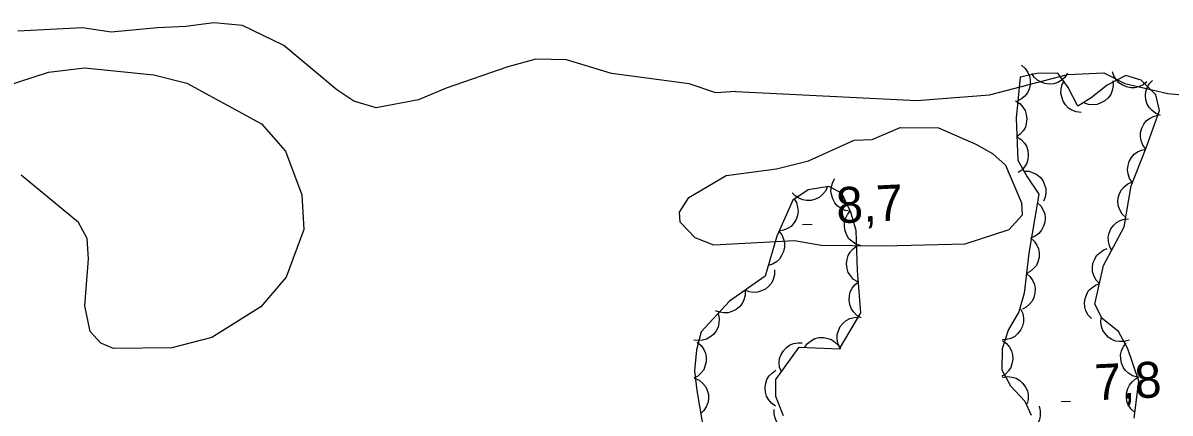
# Model space of a CAD drawing. Extents: x 336540 to 340074, y 5572036 to 5573747.
# Drawn here: x 337020.3 to 337116.1, y 5573073 to 5573105.7 of the extents above; entities that cross this region are included whole.
import ezdxf

# ---------------------------------------------------------------- set-up
doc = ezdxf.new("R2010")
doc.units = 0
for name, color, linetype in [('Niveau 2', 7, 'Continuous'), ('Niveau 3', 7, 'Continuous'), ('Niveau 44', 7, 'Continuous')]:
    doc.layers.add(name, color=color, linetype=linetype)

msp = doc.modelspace()

# ---------------------------------------------------------------- linework, layer by layer
at = {"layer": 'Niveau 2'}
for points in [[(337079.87, 5573099.91), (337078.19, 5573099.82), (337075.96, 5573100.56), (337069.48, 5573101.43), (337065.71, 5573102.57), (337063.15, 5573102.63), (337060.81, 5573101.99), (337055.67, 5573100.2), (337053.35, 5573099.23), (337049.82, 5573098.55), (337047.94, 5573099.12), (337046.53, 5573100.07), (337042.11, 5573103.75), (337038.64, 5573105.43), (337036.26, 5573105.65), (337033.92, 5573105.35), (337031.55, 5573105.24), (337027.67, 5573104.87), (337025.29, 5573105.25), (337019.89, 5573104.97)], [(337018.76, 5573100.35), (337022.44, 5573101.54), (337025.46, 5573101.89), (337031.25, 5573101.32), (337033.99, 5573100.61), (337040.24, 5573097.21), (337042.23, 5573094.92), (337043.6, 5573091.27), (337043.76, 5573088.38), (337042.28, 5573084.41), (337040.19, 5573081.93), (337036.09, 5573079.36), (337032.75, 5573078.49)], [(337079.87, 5573099.91), (337094.97, 5573099.16), (337101.04, 5573099.64), (337107.56, 5573101.35), (337110.59, 5573101.49), (337112.35, 5573100.59), (337115.94, 5573099.74), (337120.87, 5573099.31)], [(337092.24, 5573086.98), (337086.98, 5573087.04), (337084.76, 5573087.44), (337078.01, 5573087.09), (337076.46, 5573087.69), (337075.2, 5573089), (337075.16, 5573089.84), (337075.93, 5573091.07), (337079.05, 5573092.91), (337083.25, 5573093.46), (337085.92, 5573094.12), (337089.73, 5573095.84), (337091.25, 5573095.9), (337093.58, 5573096.9), (337096.79, 5573096.87), (337099.91, 5573095.51), (337101.29, 5573094.74), (337102.37, 5573093.77), (337103.71, 5573090.62), (337103.77, 5573089.59), (337102.66, 5573088.35), (337098.99, 5573087.16), (337092.24, 5573086.98)], [(337032.75, 5573078.49), (337027.86, 5573078.43), (337026.82, 5573078.88), (337025.93, 5573079.85), (337025.47, 5573082.02), (337025.77, 5573085.93), (337025.68, 5573087.64), (337024.95, 5573088.96), (337020.17, 5573092.94)]]:
    msp.add_lwpolyline(points, dxfattribs=at)
at = {"layer": 'Niveau 3'}
for p, q in [((337085.43, 5573088.8), (337086.23, 5573088.84)), ((337107.02, 5573074.01), (337107.82, 5573074.05))]:
    msp.add_line(p, q, dxfattribs=at)
at = {"layer": 'Niveau 44'}
for points in [[(337103.71, 5573102.11), (337104.03, 5573101.85), (337104.25, 5573101.51), (337104.4, 5573101.21), (337104.45, 5573100.86), (337104.45, 5573100.49), (337104.35, 5573100.12), (337104.23, 5573099.82), (337104.01, 5573099.54), (337103.73, 5573099.3), (337103.41, 5573099.13)], [(337114.2, 5573100.74), (337113.88, 5573100.47), (337113.51, 5573100.31), (337113.19, 5573100.23), (337112.84, 5573100.23), (337112.48, 5573100.3), (337112.13, 5573100.47), (337111.85, 5573100.64), (337111.62, 5573100.91), (337111.43, 5573101.23), (337111.32, 5573101.57)], [(337113.14, 5573072.61), (337113.52, 5573075.71), (337112.61, 5573078.41), (337111.83, 5573079.85), (337110.46, 5573080.94), (337109.84, 5573082.14), (337110.57, 5573085.38), (337112.31, 5573088.62), (337112.87, 5573092.03), (337114.14, 5573095.22), (337115.24, 5573098.34), (337114.94, 5573099.63), (337113.72, 5573100.88), (337112.43, 5573101.25), (337110.89, 5573100.44), (337109.55, 5573099.39), (337108.43, 5573098.7), (337107.61, 5573100.24), (337106.75, 5573101.44), (337105, 5573101.43), (337103.61, 5573101.12), (337103.27, 5573097.7), (337103.41, 5573094.19), (337104.2, 5573092.8), (337105.16, 5573091.35), (337104.33, 5573086.42), (337103.94, 5573083.06), (337103.49, 5573081.5), (337102.6, 5573079.98), (337102.11, 5573078.41), (337102.08, 5573076.67), (337102.8, 5573075.32), (337104.01, 5573074.04), (337104.52, 5573072.86)], [(337107.57, 5573101.44), (337107.34, 5573101.1), (337107.03, 5573100.84), (337106.75, 5573100.67), (337106.41, 5573100.57), (337106.04, 5573100.54), (337105.66, 5573100.6), (337105.35, 5573100.69), (337105.05, 5573100.88), (337104.78, 5573101.13), (337104.57, 5573101.43)], [(337108.71, 5573098.17), (337108.3, 5573098.21), (337107.92, 5573098.37), (337107.64, 5573098.54), (337107.4, 5573098.8), (337107.2, 5573099.11), (337107.08, 5573099.47), (337107.01, 5573099.79), (337107.04, 5573100.14), (337107.13, 5573100.5), (337107.3, 5573100.82)], [(337111.35, 5573100.8), (337111.38, 5573100.38), (337111.29, 5573099.99), (337111.17, 5573099.68), (337110.96, 5573099.4), (337110.69, 5573099.15), (337110.35, 5573098.96), (337110.05, 5573098.84), (337109.7, 5573098.81), (337109.33, 5573098.84), (337108.99, 5573098.95)], [(337115.34, 5573097.92), (337114.95, 5573098.07), (337114.63, 5573098.32), (337114.4, 5573098.56), (337114.23, 5573098.87), (337114.12, 5573099.22), (337114.09, 5573099.6), (337114.11, 5573099.93), (337114.23, 5573100.26), (337114.41, 5573100.58), (337114.66, 5573100.84)], [(337103.21, 5573099.13), (337103.57, 5573098.91), (337103.84, 5573098.61), (337104.02, 5573098.33), (337104.12, 5573098), (337104.17, 5573097.63), (337104.12, 5573097.25), (337104.05, 5573096.93), (337103.86, 5573096.63), (337103.62, 5573096.35), (337103.33, 5573096.14)], [(337114.1, 5573095.1), (337113.85, 5573095.44), (337113.71, 5573095.82), (337113.65, 5573096.15), (337113.67, 5573096.5), (337113.77, 5573096.85), (337113.95, 5573097.19), (337114.14, 5573097.46), (337114.42, 5573097.67), (337114.75, 5573097.84), (337115.1, 5573097.93)], [(337103.33, 5573096.14), (337103.69, 5573095.92), (337103.96, 5573095.61), (337104.14, 5573095.34), (337104.24, 5573095), (337104.29, 5573094.63), (337104.24, 5573094.25), (337104.16, 5573093.94), (337103.98, 5573093.63), (337103.74, 5573093.35), (337103.45, 5573093.14)], [(337112.98, 5573092.32), (337112.75, 5573092.66), (337112.63, 5573093.05), (337112.57, 5573093.38), (337112.62, 5573093.73), (337112.72, 5573094.08), (337112.92, 5573094.41), (337113.12, 5573094.67), (337113.41, 5573094.87), (337113.74, 5573095.03), (337114.09, 5573095.11)], [(337103.9, 5573093.26), (337104.32, 5573093.25), (337104.7, 5573093.13), (337105, 5573092.99), (337105.27, 5573092.75), (337105.5, 5573092.47), (337105.65, 5573092.12), (337105.75, 5573091.8), (337105.75, 5573091.45), (337105.69, 5573091.09), (337105.55, 5573090.75)], [(337083.84, 5573072.8), (337083.19, 5573074.42), (337083.2, 5573075.84), (337085.14, 5573078.54), (337088.52, 5573078.42), (337090.3, 5573081.41), (337090.02, 5573084.96), (337089.91, 5573088.29), (337089.45, 5573089.83), (337088.71, 5573091.42), (337087.62, 5573091.99), (337085.89, 5573091.69), (337084.63, 5573090.85), (337083.29, 5573087.82), (337082.31, 5573084.48), (337079.32, 5573082.4), (337076.96, 5573079.83), (337076.58, 5573078.32), (337076.41, 5573076.58), (337076.59, 5573074.93), (337077.46, 5573069.87)], [(337087.51, 5573091.97), (337087.34, 5573091.59), (337087.07, 5573091.28), (337086.82, 5573091.07), (337086.5, 5573090.92), (337086.15, 5573090.82), (337085.76, 5573090.82), (337085.44, 5573090.86), (337085.11, 5573091), (337084.8, 5573091.2), (337084.55, 5573091.46)], [(337089.41, 5573089.92), (337089, 5573089.98), (337088.63, 5573090.16), (337088.36, 5573090.34), (337088.13, 5573090.61), (337087.95, 5573090.94), (337087.85, 5573091.3), (337087.79, 5573091.63), (337087.85, 5573091.97), (337087.96, 5573092.33), (337088.14, 5573092.64)], [(337112.43, 5573089.38), (337112.13, 5573089.66), (337111.93, 5573090.02), (337111.81, 5573090.32), (337111.77, 5573090.67), (337111.8, 5573091.04), (337111.92, 5573091.4), (337112.06, 5573091.7), (337112.3, 5573091.96), (337112.59, 5573092.19), (337112.92, 5573092.34)], [(337084.69, 5573090.99), (337084.92, 5573090.64), (337085.02, 5573090.25), (337085.07, 5573089.92), (337085.01, 5573089.57), (337084.89, 5573089.22), (337084.68, 5573088.9), (337084.47, 5573088.65), (337084.18, 5573088.46), (337083.83, 5573088.32), (337083.48, 5573088.25)], [(337105.04, 5573090.64), (337105.34, 5573090.36), (337105.54, 5573090), (337105.67, 5573089.7), (337105.7, 5573089.35), (337105.67, 5573088.98), (337105.54, 5573088.62), (337105.4, 5573088.32), (337105.16, 5573088.06), (337104.87, 5573087.84), (337104.54, 5573087.69)], [(337090.28, 5573087.05), (337089.88, 5573087.17), (337089.55, 5573087.4), (337089.3, 5573087.62), (337089.12, 5573087.92), (337088.98, 5573088.27), (337088.94, 5573088.65), (337088.93, 5573088.97), (337089.03, 5573089.31), (337089.19, 5573089.64), (337089.42, 5573089.92)], [(337111.25, 5573086.65), (337111.06, 5573087.02), (337110.98, 5573087.42), (337110.96, 5573087.75), (337111.05, 5573088.09), (337111.19, 5573088.43), (337111.43, 5573088.74), (337111.65, 5573088.97), (337111.96, 5573089.14), (337112.31, 5573089.26), (337112.67, 5573089.29)], [(337083.42, 5573088.27), (337083.69, 5573087.95), (337083.85, 5573087.57), (337083.93, 5573087.26), (337083.92, 5573086.9), (337083.85, 5573086.54), (337083.68, 5573086.2), (337083.51, 5573085.92), (337083.24, 5573085.69), (337082.92, 5573085.5), (337082.58, 5573085.39)], [(337104.48, 5573087.7), (337104.79, 5573087.42), (337105.01, 5573087.08), (337105.15, 5573086.78), (337105.2, 5573086.43), (337105.19, 5573086.06), (337105.08, 5573085.69), (337104.96, 5573085.39), (337104.73, 5573085.12), (337104.45, 5573084.88), (337104.13, 5573084.72)], [(337090.05, 5573084), (337089.7, 5573084.22), (337089.43, 5573084.53), (337089.25, 5573084.8), (337089.15, 5573085.14), (337089.11, 5573085.51), (337089.16, 5573085.88), (337089.23, 5573086.2), (337089.42, 5573086.5), (337089.66, 5573086.78), (337089.95, 5573086.99)], [(337110.23, 5573083.86), (337109.94, 5573084.17), (337109.76, 5573084.53), (337109.66, 5573084.84), (337109.64, 5573085.2), (337109.69, 5573085.56), (337109.84, 5573085.92), (337109.99, 5573086.2), (337110.25, 5573086.45), (337110.55, 5573086.66), (337110.89, 5573086.79)], [(337083.09, 5573085.02), (337083.1, 5573084.61), (337082.98, 5573084.22), (337082.85, 5573083.91), (337082.62, 5573083.65), (337082.34, 5573083.41), (337081.99, 5573083.25), (337081.68, 5573083.14), (337081.33, 5573083.13), (337080.96, 5573083.18), (337080.63, 5573083.31)], [(337104.13, 5573084.72), (337104.45, 5573084.44), (337104.67, 5573084.1), (337104.81, 5573083.8), (337104.86, 5573083.45), (337104.84, 5573083.08), (337104.74, 5573082.71), (337104.61, 5573082.41), (337104.39, 5573082.14), (337104.11, 5573081.9), (337103.79, 5573081.74)], [(337080.63, 5573083.31), (337080.63, 5573082.89), (337080.52, 5573082.5), (337080.39, 5573082.2), (337080.16, 5573081.93), (337079.88, 5573081.7), (337079.53, 5573081.53), (337079.22, 5573081.43), (337078.87, 5573081.42), (337078.5, 5573081.47), (337078.17, 5573081.6)], [(337090.33, 5573081.01), (337089.97, 5573081.21), (337089.69, 5573081.51), (337089.49, 5573081.78), (337089.38, 5573082.11), (337089.32, 5573082.47), (337089.35, 5573082.85), (337089.41, 5573083.17), (337089.58, 5573083.48), (337089.81, 5573083.77), (337090.1, 5573084)], [(337109.57, 5573080.94), (337109.28, 5573081.24), (337109.1, 5573081.6), (337109, 5573081.92), (337108.98, 5573082.27), (337109.03, 5573082.63), (337109.18, 5573082.99), (337109.33, 5573083.28), (337109.59, 5573083.52), (337109.89, 5573083.73), (337110.23, 5573083.86)], [(337103.64, 5573081.75), (337103.82, 5573081.37), (337103.88, 5573080.97), (337103.88, 5573080.64), (337103.79, 5573080.3), (337103.63, 5573079.97), (337103.39, 5573079.68), (337103.15, 5573079.45), (337102.84, 5573079.29), (337102.48, 5573079.19), (337102.12, 5573079.16)], [(337078.37, 5573081.36), (337078.47, 5573080.96), (337078.44, 5573080.55), (337078.38, 5573080.23), (337078.21, 5573079.92), (337077.99, 5573079.62), (337077.68, 5573079.39), (337077.41, 5573079.22), (337077.07, 5573079.13), (337076.7, 5573079.1), (337076.34, 5573079.15)], [(337088.56, 5573078.49), (337088.38, 5573078.86), (337088.32, 5573079.27), (337088.32, 5573079.6), (337088.42, 5573079.93), (337088.58, 5573080.27), (337088.82, 5573080.56), (337089.06, 5573080.78), (337089.38, 5573080.94), (337089.73, 5573081.04), (337090.09, 5573081.06)], [(337112.72, 5573079.14), (337112.32, 5573079.02), (337111.91, 5573079.02), (337111.58, 5573079.06), (337111.26, 5573079.2), (337110.95, 5573079.4), (337110.7, 5573079.69), (337110.51, 5573079.95), (337110.4, 5573080.29), (337110.34, 5573080.65), (337110.37, 5573081.01)], [(337076.64, 5573078.96), (337076.96, 5573078.69), (337077.19, 5573078.35), (337077.33, 5573078.05), (337077.39, 5573077.71), (337077.38, 5573077.34), (337077.28, 5573076.97), (337077.17, 5573076.66), (337076.94, 5573076.39), (337076.67, 5573076.14), (337076.35, 5573075.97)], [(337083.66, 5573076.48), (337083.51, 5573076.87), (337083.49, 5573077.27), (337083.51, 5573077.6), (337083.64, 5573077.93), (337083.83, 5573078.25), (337084.1, 5573078.52), (337084.35, 5573078.72), (337084.68, 5573078.85), (337085.05, 5573078.92), (337085.41, 5573078.91)], [(337085.6, 5573078.52), (337085.84, 5573078.86), (337086.17, 5573079.11), (337086.46, 5573079.27), (337086.8, 5573079.35), (337087.17, 5573079.36), (337087.54, 5573079.29), (337087.85, 5573079.19), (337088.14, 5573078.98), (337088.4, 5573078.72), (337088.6, 5573078.42)], [(337102.12, 5573079.11), (337102.46, 5573078.87), (337102.71, 5573078.55), (337102.88, 5573078.26), (337102.97, 5573077.92), (337102.99, 5573077.55), (337102.92, 5573077.17), (337102.83, 5573076.86), (337102.63, 5573076.57), (337102.37, 5573076.3), (337102.07, 5573076.11)], [(337113.41, 5573076.04), (337113, 5573076.16), (337112.66, 5573076.37), (337112.41, 5573076.59), (337112.21, 5573076.88), (337112.07, 5573077.22), (337112.01, 5573077.6), (337111.99, 5573077.92), (337112.08, 5573078.26), (337112.23, 5573078.6), (337112.45, 5573078.89)], [(337083.18, 5573073.62), (337082.84, 5573073.86), (337082.59, 5573074.18), (337082.42, 5573074.46), (337082.33, 5573074.8), (337082.3, 5573075.17), (337082.37, 5573075.55), (337082.46, 5573075.86), (337082.65, 5573076.15), (337082.91, 5573076.42), (337083.21, 5573076.62)], [(337076.41, 5573075.96), (337076.79, 5573075.79), (337077.1, 5573075.52), (337077.32, 5573075.27), (337077.46, 5573074.95), (337077.56, 5573074.6), (337077.56, 5573074.21), (337077.52, 5573073.89), (337077.38, 5573073.57), (337077.18, 5573073.26), (337076.92, 5573073.01)], [(337102.14, 5573076.02), (337102.55, 5573076.09), (337102.95, 5573076.04), (337103.27, 5573075.95), (337103.57, 5573075.76), (337103.84, 5573075.52), (337104.06, 5573075.2), (337104.21, 5573074.91), (337104.27, 5573074.56), (337104.27, 5573074.19), (337104.2, 5573073.84)], [(337113.2, 5573073.08), (337112.88, 5573073.36), (337112.67, 5573073.7), (337112.53, 5573074), (337112.48, 5573074.35), (337112.5, 5573074.72), (337112.61, 5573075.09), (337112.73, 5573075.39), (337112.96, 5573075.66), (337113.24, 5573075.9), (337113.56, 5573076.06)], [(337085.54, 5573071.65), (337085.15, 5573071.49), (337084.74, 5573071.46), (337084.41, 5573071.47), (337084.08, 5573071.59), (337083.76, 5573071.77), (337083.48, 5573072.04), (337083.27, 5573072.29), (337083.14, 5573072.61), (337083.06, 5573072.97), (337083.06, 5573073.33)], [(337105.19, 5573073.62), (337105.29, 5573073.22), (337105.28, 5573072.81), (337105.22, 5573072.49), (337105.07, 5573072.17), (337104.85, 5573071.87), (337104.55, 5573071.63), (337104.28, 5573071.45), (337103.94, 5573071.36), (337103.57, 5573071.32), (337103.22, 5573071.36)]]:
    msp.add_lwpolyline(points, dxfattribs=at)

# ---------------------------------------------------------------- texts
at = {"layer": 'Niveau 3'}
for s, p in [('8,7    ', (337088.31, 5573088.9)), ('7,8    ', (337109.9, 5573074.11))]:
    msp.add_text(s, height=3, rotation=2.7712, dxfattribs=at).set_placement(p)

doc.saveas('drawing.dxf')
